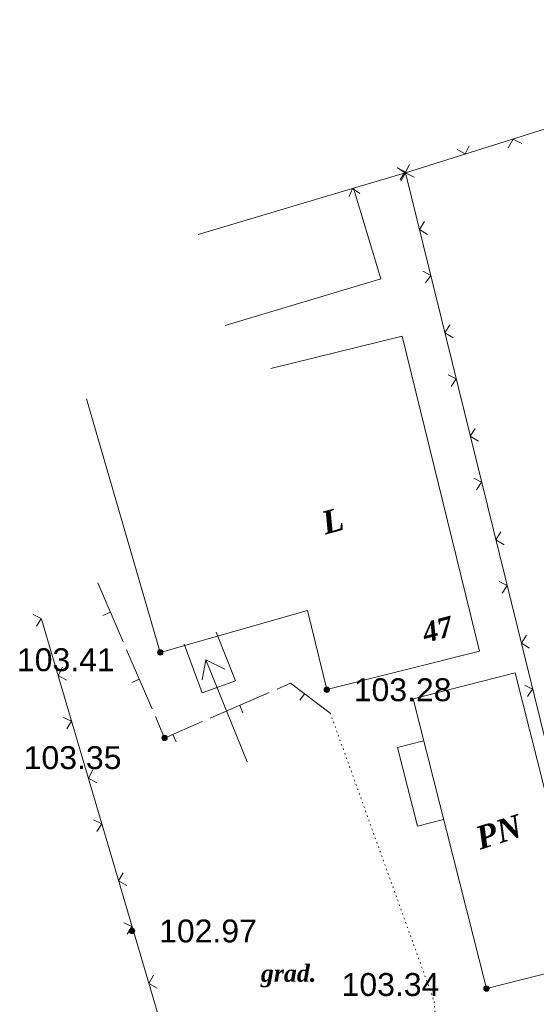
# Model space of a CAD drawing. Header units: millimetres. Extents: x 9396 to 25236, y 15106 to 31102.
# Tile 287 of 296: x 12158 to 12196, y 16949 to 17021. Entities that reach past the tile are written whole.
import ezdxf
from ezdxf.enums import TextEntityAlignment as Align

# ---------------------------------------------------------------- set-up
doc = ezdxf.new("R2010")
doc.units = ezdxf.units.MM
doc.linetypes.add('DOT', pattern=[0.25, 0, -0.25])
doc.linetypes.add('HIDDEN', pattern=[0.375, 0.25, -0.125])
for name, color, linetype, lineweight, true_color in [('1001010', 7, 'Continuous', 9, 0x000000), ('1070000', 7, 'DOT', 9, 0x000000), ('21100200', 7, 'HIDDEN', 0, 0x800080), ('3000220', 7, 'Continuous', 9, 0x000000), ('3000260', 7, 'Continuous', 9, 0x000000)]:
    doc.layers.add(name, color=color, linetype=linetype, lineweight=lineweight, true_color=true_color)
doc.styles.add('1', font='timesbi.ttf', dxfattribs={"height": 0.0012697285})
doc.styles.add('10', font='timesbi.ttf', dxfattribs={"height": 0.001481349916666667})
doc.styles.add('9', font='timesbi.ttf', dxfattribs={"height": 0.001692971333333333})
doc.styles.add('F2', font='arial.ttf', dxfattribs={"height": 0.001692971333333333})

# ---------------------------------------------------------------- blocks, each defined once
blk = doc.blocks.new('SYMBOL21100200')
at = {"true_color": 0x800080}
h = blk.add_hatch(color=216, dxfattribs=at)
edge = h.paths.add_edge_path()
edge.add_arc((0, 0), 0.1, 0, 360)
at = {"color": 216, "linetype": 'Continuous', "lineweight": 0, "true_color": 0x800080}
blk.add_circle((0, 0), 0.1, dxfattribs=at)

msp = doc.modelspace()

# ---------------------------------------------------------------- linework, layer by layer
at = {"layer": '1001010', "color": 253}
for p, q in [((12182.48715498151, 17008.97145991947), (12170.98954498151, 17005.53585991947)), ((12186.07379698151, 16998.02985991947), (12176.36347298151, 16995.63985991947)), ((12186.07393498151, 16998.02983991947), (12191.80811098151, 16974.73099991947)), ((12168.18198298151, 16974.62865991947), (12162.71472098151, 16993.38215991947)), ((12173.73878298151, 16972.52425991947), (12172.31324298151, 16976.13995991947)), ((12171.28238298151, 16971.64425991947), (12169.94619698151, 16975.24431991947)), ((12171.54557098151, 16974.09279991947), (12171.28967298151, 16972.62139991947)), ((12171.54557098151, 16974.09279991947), (12174.61632498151, 16966.54383991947)), ((12171.54557098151, 16974.09279991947), (12172.95298698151, 16973.38907991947)), ((12180.49604498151, 16971.88465991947), (12191.80811098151, 16974.73099991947)), ((12186.88381098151, 16971.20105991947), (12194.44503898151, 16973.11665991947)), ((12171.28238298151, 16971.64425991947), (12173.73878298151, 16972.52425991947))]:
    msp.add_line(p, q, dxfattribs=at)
for points in [[(12182.48715498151, 17008.97145991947, 0), (12184.49112098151, 17002.26465991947, 0), (12172.99351298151, 16998.82905991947, 0)], [(12180.49597498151, 16971.88465991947, 0), (12179.07222898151, 16977.74899991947, 0), (12168.18198298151, 16974.62865991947, 0)], [(12194.44503898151, 16973.11665991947, 0), (12199.86439098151, 16951.69145991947, 0), (12192.31119098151, 16949.77785991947, 0), (12186.88381098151, 16971.20105991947, 0)], [(12187.66972098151, 16968.09905991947, 0), (12185.73089098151, 16967.60785991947, 0), (12187.20461498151, 16961.79145991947, 0), (12189.14346898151, 16962.28265991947, 0)]]:
    msp.add_polyline3d(points, dxfattribs=at)
at = {"layer": '1070000', "color": 253}
msp.add_polyline3d([(12180.75799098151, 16970.15705991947, 0), (12188.43999098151, 16948.83145991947, 0), (12189.09038498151, 16940.34305991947, 0)], dxfattribs=at)
at = {"layer": '3000220', "color": 253}
for p, q in [((12165.43088953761, 16975.42672905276), (12163.55088953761, 16979.78672905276)), ((12164.49088953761, 16977.60672905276), (12163.94088953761, 16977.36672905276)), ((12167.57088953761, 16970.47672905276), (12165.69088953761, 16974.83672905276)), ((12166.63088953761, 16972.65672905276), (12166.08088953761, 16972.41672905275)), ((12176.24088953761, 16971.66672905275), (12171.88088953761, 16969.77672905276)), ((12178.86088953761, 16971.57672905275), (12178.50088953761, 16971.09672905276)), ((12174.06088953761, 16970.71672905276), (12174.30088953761, 16970.16672905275)), ((12169.11088953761, 16968.57672905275), (12169.35088953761, 16968.02672905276))]:
    msp.add_line(p, q, dxfattribs=at)
for points in [[(12180.76088953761, 16970.15672905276, 0), (12177.82088953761, 16972.35672905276, 0), (12176.83088953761, 16971.92672905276, 0)], [(12171.29088953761, 16969.51672905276, 0), (12168.50088953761, 16968.30672905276, 0), (12167.82088953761, 16969.88672905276, 0)]]:
    msp.add_polyline3d(points, dxfattribs=at)
at = {"layer": '3000260', "color": 253}
for p, q in [((12186.31966698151, 17010.11665991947), (12222.50853298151, 17021.43419991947)), ((12186.31966698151, 17010.11665991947), (12182.48715498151, 17008.97145991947)), ((12171.82118098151, 16934.94665991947), (12159.39043898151, 16977.09949991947))]:
    msp.add_line(p, q, dxfattribs=at)
for points in [[(12190.15088953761, 17011.83672905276, 0), (12190.75088953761, 17011.50672905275, 0), (12191.04088953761, 17012.11672905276, 0)], [(12193.92088953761, 17011.96672905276, 0), (12194.28088953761, 17012.60672905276, 0), (12194.92088953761, 17012.28672905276, 0)], [(12185.93088953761, 17009.61672905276, 0), (12186.30088953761, 17010.17672905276, 0), (12185.72088953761, 17010.47672905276, 0)], [(12186.62088953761, 17010.72672905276, 0), (12186.31088953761, 17010.11672905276, 0), (12185.74088953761, 17010.46672905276, 0)], [(12185.97088953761, 17009.48672905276, 0), (12186.33088953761, 17010.11672905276, 0), (12186.97088953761, 17009.79672905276, 0)], [(12202.35798098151, 16944.69985991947, 0), (12200.64878298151, 16951.98865991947, 0), (12186.31966698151, 17010.11665991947, 0)], [(12182.95088953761, 17008.58672905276, 0), (12182.40088953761, 17008.94672905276, 0), (12182.16088953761, 17008.34672905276, 0)], [(12187.96088953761, 17005.54672905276, 0), (12187.35088953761, 17005.91672905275, 0), (12187.72088953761, 17006.50672905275, 0)], [(12187.81088953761, 17001.96672905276, 0), (12188.19088953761, 17002.52672905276, 0), (12187.60088953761, 17002.82672905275, 0)], [(12189.84088953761, 16997.90672905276, 0), (12189.24088953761, 16998.26672905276, 0), (12189.61088953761, 16998.85672905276, 0)], [(12189.70088953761, 16994.31672905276, 0), (12190.08088953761, 16994.87672905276, 0), (12189.49088953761, 16995.17672905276, 0)], [(12191.73088953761, 16990.25672905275, 0), (12191.12088953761, 16990.62672905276, 0), (12191.49088953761, 16991.20672905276, 0)], [(12191.58088953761, 16986.66672905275, 0), (12191.96088953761, 16987.22672905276, 0), (12191.37088953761, 16987.52672905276, 0)], [(12193.62088953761, 16982.60672905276, 0), (12193.01088953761, 16982.97672905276, 0), (12193.38088953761, 16983.55672905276, 0)], [(12193.47088953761, 16979.01672905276, 0), (12193.85088953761, 16979.57672905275, 0), (12193.26088953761, 16979.87672905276, 0)], [(12159.02088953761, 16976.57672905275, 0), (12159.37088953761, 16977.15672905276, 0), (12158.77088953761, 16977.43672905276, 0)], [(12195.50088953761, 16974.95672905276, 0), (12194.90088953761, 16975.32672905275, 0), (12195.27088953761, 16975.91672905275, 0)], [(12161.24088953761, 16972.58672905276, 0), (12160.62088953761, 16972.93672905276, 0), (12160.96088953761, 16973.53672905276, 0)], [(12195.36088953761, 16971.36672905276, 0), (12195.73088953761, 16971.92672905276, 0), (12195.14088953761, 16972.22672905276, 0)], [(12161.26088953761, 16968.98672905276, 0), (12161.61088953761, 16969.55672905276, 0), (12161.01088953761, 16969.83672905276, 0)], [(12163.48088953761, 16964.99672905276, 0), (12162.86088953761, 16965.33672905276, 0), (12163.20088953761, 16965.94672905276, 0)], [(12163.50088953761, 16961.38672905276, 0), (12163.85088953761, 16961.96672905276, 0), (12163.25088953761, 16962.24672905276, 0)], [(12165.72088953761, 16957.39672905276, 0), (12165.10088953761, 16957.73672905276, 0), (12165.44088953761, 16958.34672905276, 0)], [(12165.74088953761, 16953.79672905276, 0), (12166.09088953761, 16954.36672905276, 0), (12165.49088953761, 16954.64672905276, 0)], [(12167.96088953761, 16949.80672905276, 0), (12167.34088953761, 16950.14672905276, 0), (12167.68088953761, 16950.75672905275, 0)]]:
    msp.add_polyline3d(points, dxfattribs=at)

# ---------------------------------------------------------------- block references
at = {"layer": '21100200', "xscale": 2, "yscale": 2, "zscale": 2}
for p in [(12168.17798098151, 16974.63745991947, 206.82), (12180.49798098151, 16971.87745991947, 206.56), (12168.49798098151, 16968.31745991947, 206.7), (12166.09798098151, 16954.03745991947, 205.94), (12192.31798098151, 16949.77745991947, 206.68)]:
    msp.add_blockref('SYMBOL21100200', p, dxfattribs=at)

# ---------------------------------------------------------------- texts
at = {"layer": '1001010', "color": 253, "style": '9'}
for s, rotation, p in [('L', 15.10000000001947, (12180.17207798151, 16984.16782991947)), ('PN', 17.5999999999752, (12191.59410098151, 16960.84725991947))]:
    msp.add_text(s, height=1.692971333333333, rotation=rotation, dxfattribs=at).set_placement(p, align=Align.MIDDLE_LEFT)
at = {"layer": '1001010', "color": 1, "true_color": 0xff0000, "style": '10'}
msp.add_text('47', height=1.481349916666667, rotation=15.10000000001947, dxfattribs=at).set_placement((12187.61207798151, 16976.04782991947), align=Align.MIDDLE_LEFT)
at = {"layer": '1070000', "color": 253, "style": '1'}
msp.add_text('grad.', height=1.2697285, dxfattribs=at).set_placement((12175.62418798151, 16950.91005991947), align=Align.MIDDLE_LEFT)
at = {"layer": '21100200', "color": 253, "style": 'F2'}
for s, p in [('103.41', (12157.57798098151, 16974.09745991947, 206.82)), ('103.28', (12182.49798098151, 16971.87745991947, 206.56)), ('103.35', (12158.07798098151, 16966.85745991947, 206.7)), ('102.97', (12168.09798098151, 16954.03745991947, 205.94)), ('103.34', (12181.59798098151, 16950.07745991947, 206.68))]:
    msp.add_text(s, height=1.692971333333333, dxfattribs=at).set_placement(p, align=Align.MIDDLE_LEFT)

doc.saveas('drawing.dxf')
